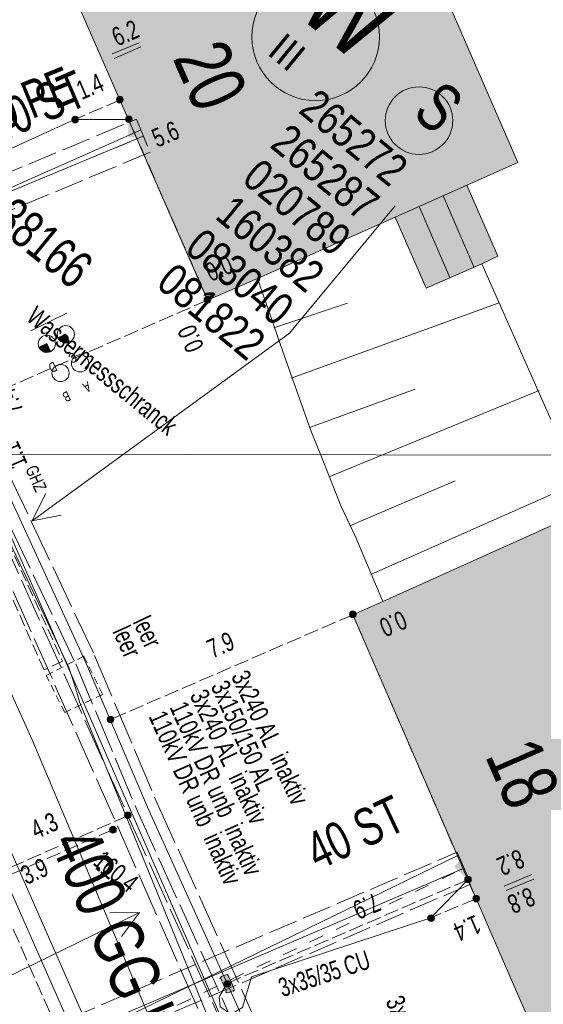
# Model space of a CAD drawing. Header units: metres. Extents: x -740 to 758, y -633 to 854.
# Tile 949 of 1056: x 337 to 352, y 223 to 251. Entities that reach past the tile are written whole.
import ezdxf

# ---------------------------------------------------------------- set-up
doc = ezdxf.new("R2010")
doc.units = ezdxf.units.M
doc.header["$MEASUREMENT"] = 0
for name, pattern in [('1248_208', [1.456, 1.248, -0.208]), ('208_125', [0.3328, 0.208, -0.1248]), ('333_125', [0.4576, 0.3328, -0.1248]), ('416_125', [0.5408, 0.416, -0.1248]), ('416_416', [0.832, 0.416, -0.416]), ('832_208', [1.04, 0.832, -0.208])]:
    doc.linetypes.add(name, pattern=pattern)
for name, color, linetype in [('Gas.LOVION', 7, 'Continuous'), ('Grundkarte.LOVION', 7, 'Continuous'), ('Grundkarte_Text.LOVION', 7, 'Continuous'), ('Strom.LOVION', 7, 'Continuous'), ('StromBemass.LOVION', 7, 'Continuous'), ('Telko.LOVION', 7, 'Continuous'), ('ViewBounds.LOVION', 7, 'Continuous'), ('Wasser.LOVION', 7, 'Continuous')]:
    doc.layers.add(name, color=color, linetype=linetype)
doc.styles.add('ERSTELLTER_STIL_1', font='arial.ttf')

msp = doc.modelspace()

# ---------------------------------------------------------------- hatches: boundary and pattern name
at = {"layer": 'Gas.LOVION', "linetype": 'Continuous', "lineweight": 13}
for points in [[(340.254, 248.238), (340.557, 247.559), (340.897, 247.71), (340.594, 248.39)], [(349.257, 227.646), (349.576, 226.953), (349.913, 227.134), (349.597, 227.798)]]:
    msp.add_hatch(color=7, dxfattribs=at).paths.add_polyline_path(points)
at = {"layer": 'Grundkarte.LOVION', "linetype": 'Continuous', "lineweight": 18}
for color, points in [(9, [(337.693, 253.574), (342.297, 243.059), (343.715, 243.671), (351.107, 246.965), (346.567, 257.427)]), (254, [(350.088, 244.087), (350.539, 244.308), (349.663, 246.321), (347.623, 245.412), (348.5, 243.4)]), (9, [(346.422, 234.123), (351.952, 221.393), (360.619, 225.255), (355.056, 238.011), (353.161, 237.146), (347.272, 234.501)])]:
    msp.add_hatch(color=color, dxfattribs=at).paths.add_polyline_path(points)
at = {"layer": 'Strom.LOVION', "linetype": 'Continuous', "lineweight": 13}
for points in [[(340.043, 248.735), (340.042, 247.686), (340.279, 247.679), (340.28, 248.729)], [(349.294, 226.97), (350.057, 226.262), (350.206, 226.409), (349.455, 227.134)], [(342.676, 223.767), (342.827, 223.427), (342.814, 223.411), (342.846, 223.384), (342.905, 223.39), (343.003, 223.444), (343.019, 223.431), (343.046, 223.463), (343.04, 223.521), (342.888, 223.861), (342.872, 223.874), (342.869, 223.904), (342.811, 223.898), (342.697, 223.857), (342.644, 223.793)]]:
    msp.add_hatch(color=7, dxfattribs=at).paths.add_polyline_path(points)
at = {"layer": 'StromBemass.LOVION', "linetype": 'Continuous', "lineweight": 13}
for points in [[(339.876, 248.696), (339.883, 248.706), (339.888, 248.716), (339.893, 248.727), (339.895, 248.738), (339.897, 248.75), (339.897, 248.762), (339.895, 248.773), (339.892, 248.785), (339.888, 248.796), (339.882, 248.806), (339.875, 248.816), (339.867, 248.824), (339.858, 248.832), (339.848, 248.838), (339.838, 248.843), (339.826, 248.846), (339.815, 248.849), (339.803, 248.849), (339.791, 248.848), (339.78, 248.846), (339.769, 248.843), (339.758, 248.838), (339.748, 248.831), (339.739, 248.824), (339.731, 248.815), (339.724, 248.806), (339.719, 248.795), (339.714, 248.784), (339.711, 248.773), (339.71, 248.761), (339.71, 248.749), (339.711, 248.738), (339.714, 248.726), (339.719, 248.715), (339.724, 248.705), (339.731, 248.696), (339.739, 248.687), (339.749, 248.68), (339.759, 248.673), (339.769, 248.668), (339.78, 248.665), (339.792, 248.663), (339.804, 248.662), (339.815, 248.663), (339.827, 248.665), (339.838, 248.669), (339.849, 248.674), (339.859, 248.68), (339.868, 248.688)], [(339.878, 248.691), (339.885, 248.701), (339.891, 248.711), (339.895, 248.722), (339.898, 248.734), (339.9, 248.745), (339.9, 248.757), (339.898, 248.769), (339.895, 248.78), (339.891, 248.791), (339.885, 248.802), (339.878, 248.811), (339.87, 248.82), (339.861, 248.828), (339.851, 248.834), (339.84, 248.839), (339.829, 248.842), (339.817, 248.845), (339.805, 248.845), (339.793, 248.845), (339.782, 248.842), (339.77, 248.839), (339.76, 248.834), (339.75, 248.827), (339.741, 248.82), (339.733, 248.811), (339.726, 248.801), (339.72, 248.791), (339.716, 248.78), (339.713, 248.768), (339.711, 248.757), (339.711, 248.745), (339.713, 248.733), (339.716, 248.722), (339.72, 248.711), (339.726, 248.7), (339.733, 248.691), (339.741, 248.682), (339.75, 248.674), (339.76, 248.668), (339.771, 248.663), (339.782, 248.66), (339.794, 248.657), (339.806, 248.657), (339.818, 248.657), (339.829, 248.66), (339.84, 248.663), (339.851, 248.668), (339.861, 248.675), (339.87, 248.682)], [(338.604, 248.125), (338.611, 248.135), (338.617, 248.145), (338.621, 248.156), (338.624, 248.168), (338.626, 248.18), (338.626, 248.192), (338.624, 248.203), (338.621, 248.215), (338.617, 248.226), (338.611, 248.236), (338.604, 248.246), (338.596, 248.255), (338.587, 248.262), (338.577, 248.269), (338.566, 248.274), (338.554, 248.277), (338.543, 248.279), (338.531, 248.28), (338.519, 248.279), (338.507, 248.277), (338.496, 248.273), (338.485, 248.268), (338.475, 248.262), (338.466, 248.254), (338.458, 248.246), (338.451, 248.236), (338.445, 248.225), (338.441, 248.214), (338.438, 248.203), (338.437, 248.191), (338.437, 248.179), (338.438, 248.167), (338.441, 248.156), (338.445, 248.145), (338.451, 248.134), (338.458, 248.125), (338.466, 248.116), (338.476, 248.109), (338.486, 248.102), (338.497, 248.097), (338.508, 248.093), (338.52, 248.091), (338.531, 248.091), (338.543, 248.091), (338.555, 248.094), (338.566, 248.097), (338.577, 248.102), (338.587, 248.109), (338.596, 248.116)], [(340.133, 248.138), (340.14, 248.147), (340.145, 248.157), (340.15, 248.168), (340.152, 248.179), (340.154, 248.191), (340.154, 248.202), (340.152, 248.214), (340.149, 248.225), (340.145, 248.236), (340.139, 248.246), (340.133, 248.255), (340.125, 248.264), (340.116, 248.271), (340.106, 248.277), (340.095, 248.282), (340.084, 248.286), (340.073, 248.288), (340.061, 248.288), (340.05, 248.288), (340.039, 248.285), (340.028, 248.282), (340.017, 248.277), (340.007, 248.271), (339.998, 248.263), (339.991, 248.255), (339.984, 248.245), (339.978, 248.235), (339.974, 248.224), (339.971, 248.213), (339.97, 248.202), (339.97, 248.19), (339.971, 248.179), (339.974, 248.167), (339.978, 248.157), (339.984, 248.146), (339.991, 248.137), (339.999, 248.129), (340.008, 248.121), (340.018, 248.115), (340.028, 248.11), (340.039, 248.107), (340.051, 248.105), (340.062, 248.104), (340.074, 248.105), (340.085, 248.107), (340.096, 248.111), (340.106, 248.115), (340.116, 248.122), (340.125, 248.129)], [(340.133, 248.138), (340.14, 248.147), (340.145, 248.157), (340.15, 248.168), (340.152, 248.179), (340.154, 248.191), (340.154, 248.202), (340.152, 248.214), (340.149, 248.225), (340.145, 248.236), (340.139, 248.246), (340.133, 248.255), (340.125, 248.264), (340.116, 248.271), (340.106, 248.277), (340.095, 248.282), (340.084, 248.286), (340.073, 248.288), (340.061, 248.288), (340.05, 248.288), (340.039, 248.285), (340.028, 248.282), (340.017, 248.277), (340.007, 248.271), (339.998, 248.263), (339.991, 248.255), (339.984, 248.245), (339.978, 248.235), (339.974, 248.224), (339.971, 248.213), (339.97, 248.202), (339.97, 248.19), (339.971, 248.179), (339.974, 248.167), (339.978, 248.157), (339.984, 248.146), (339.991, 248.137), (339.999, 248.129), (340.008, 248.121), (340.018, 248.115), (340.028, 248.11), (340.039, 248.107), (340.051, 248.105), (340.062, 248.104), (340.074, 248.105), (340.085, 248.107), (340.096, 248.111), (340.106, 248.115), (340.116, 248.122), (340.125, 248.129)], [(342.363, 243.008), (342.37, 243.018), (342.376, 243.028), (342.38, 243.039), (342.383, 243.051), (342.385, 243.062), (342.384, 243.074), (342.383, 243.086), (342.38, 243.098), (342.376, 243.109), (342.37, 243.119), (342.363, 243.129), (342.355, 243.137), (342.345, 243.145), (342.335, 243.151), (342.324, 243.156), (342.313, 243.16), (342.301, 243.162), (342.29, 243.163), (342.278, 243.162), (342.266, 243.16), (342.255, 243.156), (342.244, 243.151), (342.234, 243.145), (342.225, 243.137), (342.217, 243.128), (342.21, 243.119), (342.204, 243.108), (342.2, 243.097), (342.197, 243.086), (342.195, 243.074), (342.195, 243.062), (342.197, 243.05), (342.2, 243.038), (342.204, 243.027), (342.21, 243.017), (342.217, 243.007), (342.225, 242.999), (342.234, 242.991), (342.244, 242.985), (342.255, 242.98), (342.267, 242.976), (342.278, 242.974), (342.29, 242.973), (342.302, 242.974), (342.314, 242.976), (342.325, 242.98), (342.336, 242.985), (342.346, 242.992), (342.355, 242.999)], [(342.367, 243.009), (342.374, 243.019), (342.38, 243.029), (342.384, 243.041), (342.387, 243.052), (342.389, 243.064), (342.388, 243.076), (342.387, 243.088), (342.384, 243.1), (342.379, 243.111), (342.374, 243.121), (342.367, 243.131), (342.358, 243.14), (342.349, 243.147), (342.339, 243.154), (342.328, 243.159), (342.317, 243.162), (342.305, 243.165), (342.293, 243.165), (342.281, 243.165), (342.269, 243.162), (342.258, 243.159), (342.247, 243.153), (342.237, 243.147), (342.227, 243.139), (342.219, 243.13), (342.212, 243.121), (342.207, 243.11), (342.202, 243.099), (342.199, 243.087), (342.198, 243.075), (342.198, 243.063), (342.199, 243.052), (342.202, 243.04), (342.207, 243.029), (342.213, 243.018), (342.22, 243.009), (342.228, 243), (342.237, 242.992), (342.247, 242.986), (342.258, 242.981), (342.27, 242.977), (342.281, 242.975), (342.293, 242.974), (342.305, 242.975), (342.317, 242.977), (342.329, 242.981), (342.339, 242.986), (342.35, 242.993), (342.359, 243)], [(342.342, 243.026), (342.347, 243.033), (342.351, 243.04), (342.354, 243.047), (342.356, 243.055), (342.357, 243.063), (342.357, 243.071), (342.356, 243.079), (342.354, 243.087), (342.351, 243.094), (342.347, 243.101), (342.342, 243.107), (342.337, 243.113), (342.33, 243.118), (342.324, 243.122), (342.316, 243.126), (342.309, 243.128), (342.301, 243.13), (342.293, 243.13), (342.285, 243.13), (342.277, 243.128), (342.27, 243.126), (342.262, 243.122), (342.256, 243.118), (342.25, 243.113), (342.244, 243.107), (342.239, 243.101), (342.236, 243.094), (342.233, 243.086), (342.231, 243.078), (342.23, 243.07), (342.23, 243.063), (342.231, 243.055), (342.233, 243.047), (342.236, 243.039), (342.24, 243.032), (342.244, 243.026), (342.25, 243.02), (342.256, 243.015), (342.263, 243.011), (342.27, 243.008), (342.278, 243.005), (342.285, 243.004), (342.293, 243.003), (342.301, 243.004), (342.309, 243.005), (342.317, 243.008), (342.324, 243.011), (342.331, 243.015), (342.337, 243.021)], [(342.343, 243.025), (342.348, 243.031), (342.351, 243.038), (342.354, 243.045), (342.356, 243.053), (342.357, 243.061), (342.357, 243.069), (342.356, 243.077), (342.354, 243.084), (342.351, 243.092), (342.347, 243.099), (342.343, 243.105), (342.337, 243.111), (342.331, 243.116), (342.324, 243.12), (342.317, 243.124), (342.31, 243.126), (342.302, 243.127), (342.294, 243.128), (342.286, 243.127), (342.278, 243.126), (342.271, 243.123), (342.264, 243.12), (342.257, 243.116), (342.251, 243.111), (342.245, 243.105), (342.241, 243.098), (342.237, 243.091), (342.234, 243.084), (342.232, 243.076), (342.231, 243.068), (342.231, 243.061), (342.232, 243.053), (342.234, 243.045), (342.237, 243.038), (342.241, 243.031), (342.246, 243.024), (342.251, 243.019), (342.257, 243.013), (342.264, 243.009), (342.271, 243.006), (342.279, 243.003), (342.286, 243.002), (342.294, 243.002), (342.302, 243.002), (342.31, 243.004), (342.318, 243.006), (342.325, 243.009), (342.331, 243.014), (342.338, 243.019)], [(346.493, 234.076), (346.5, 234.086), (346.506, 234.097), (346.51, 234.108), (346.513, 234.119), (346.514, 234.131), (346.514, 234.143), (346.513, 234.155), (346.51, 234.167), (346.505, 234.178), (346.499, 234.188), (346.492, 234.198), (346.484, 234.206), (346.475, 234.214), (346.465, 234.22), (346.454, 234.225), (346.443, 234.229), (346.431, 234.231), (346.419, 234.232), (346.407, 234.231), (346.395, 234.229), (346.384, 234.225), (346.373, 234.22), (346.363, 234.214), (346.354, 234.206), (346.346, 234.197), (346.339, 234.188), (346.333, 234.177), (346.329, 234.166), (346.326, 234.154), (346.324, 234.142), (346.324, 234.131), (346.326, 234.119), (346.329, 234.107), (346.333, 234.096), (346.339, 234.086), (346.346, 234.076), (346.354, 234.067), (346.364, 234.06), (346.374, 234.053), (346.385, 234.048), (346.396, 234.045), (346.408, 234.042), (346.42, 234.042), (346.432, 234.042), (346.443, 234.045), (346.455, 234.048), (346.465, 234.054), (346.475, 234.06), (346.485, 234.068)], [(346.495, 234.072), (346.502, 234.082), (346.508, 234.092), (346.512, 234.104), (346.515, 234.115), (346.517, 234.127), (346.517, 234.139), (346.515, 234.151), (346.512, 234.163), (346.508, 234.174), (346.502, 234.185), (346.495, 234.194), (346.486, 234.203), (346.477, 234.211), (346.467, 234.217), (346.456, 234.222), (346.444, 234.226), (346.433, 234.228), (346.421, 234.229), (346.409, 234.228), (346.397, 234.226), (346.385, 234.222), (346.374, 234.217), (346.364, 234.21), (346.355, 234.203), (346.347, 234.194), (346.34, 234.184), (346.334, 234.174), (346.33, 234.162), (346.327, 234.151), (346.325, 234.139), (346.325, 234.127), (346.327, 234.115), (346.33, 234.103), (346.334, 234.092), (346.34, 234.081), (346.347, 234.072), (346.355, 234.063), (346.365, 234.055), (346.375, 234.049), (346.386, 234.044), (346.397, 234.04), (346.409, 234.038), (346.421, 234.037), (346.433, 234.038), (346.445, 234.04), (346.456, 234.044), (346.467, 234.049), (346.478, 234.056), (346.487, 234.063)], [(339.609, 231.086), (339.616, 231.095), (339.621, 231.106), (339.626, 231.117), (339.629, 231.128), (339.63, 231.14), (339.63, 231.152), (339.628, 231.164), (339.625, 231.175), (339.621, 231.186), (339.615, 231.197), (339.608, 231.206), (339.6, 231.215), (339.591, 231.222), (339.581, 231.229), (339.57, 231.234), (339.559, 231.237), (339.547, 231.239), (339.536, 231.24), (339.524, 231.239), (339.512, 231.237), (339.501, 231.233), (339.49, 231.228), (339.48, 231.222), (339.471, 231.214), (339.463, 231.206), (339.456, 231.196), (339.45, 231.186), (339.446, 231.175), (339.443, 231.163), (339.442, 231.151), (339.442, 231.139), (339.443, 231.128), (339.446, 231.116), (339.451, 231.105), (339.456, 231.095), (339.463, 231.085), (339.471, 231.077), (339.481, 231.069), (339.491, 231.063), (339.501, 231.058), (339.513, 231.054), (339.524, 231.052), (339.536, 231.051), (339.548, 231.052), (339.56, 231.054), (339.571, 231.058), (339.582, 231.063), (339.592, 231.07), (339.601, 231.077)], [(340.102, 228.369), (340.109, 228.379), (340.115, 228.389), (340.119, 228.4), (340.122, 228.411), (340.123, 228.423), (340.123, 228.435), (340.122, 228.446), (340.119, 228.458), (340.114, 228.468), (340.109, 228.479), (340.102, 228.488), (340.094, 228.497), (340.085, 228.504), (340.075, 228.51), (340.064, 228.515), (340.053, 228.519), (340.042, 228.521), (340.03, 228.522), (340.019, 228.521), (340.007, 228.519), (339.996, 228.515), (339.985, 228.51), (339.976, 228.504), (339.967, 228.496), (339.959, 228.488), (339.952, 228.478), (339.946, 228.468), (339.942, 228.457), (339.939, 228.446), (339.938, 228.434), (339.938, 228.422), (339.939, 228.411), (339.942, 228.4), (339.946, 228.389), (339.952, 228.378), (339.959, 228.369), (339.967, 228.361), (339.976, 228.353), (339.986, 228.347), (339.997, 228.342), (340.008, 228.338), (340.019, 228.336), (340.031, 228.336), (340.042, 228.336), (340.054, 228.339), (340.065, 228.342), (340.076, 228.347), (340.085, 228.353), (340.094, 228.361)], [(339.681, 227.956), (339.688, 227.965), (339.694, 227.976), (339.698, 227.987), (339.701, 227.998), (339.702, 228.01), (339.702, 228.022), (339.701, 228.034), (339.698, 228.045), (339.693, 228.056), (339.688, 228.067), (339.681, 228.076), (339.672, 228.085), (339.663, 228.093), (339.653, 228.099), (339.642, 228.104), (339.631, 228.108), (339.619, 228.11), (339.608, 228.11), (339.596, 228.11), (339.584, 228.107), (339.573, 228.104), (339.562, 228.099), (339.552, 228.092), (339.543, 228.085), (339.535, 228.076), (339.528, 228.066), (339.522, 228.056), (339.518, 228.045), (339.515, 228.033), (339.513, 228.021), (339.513, 228.009), (339.515, 227.998), (339.518, 227.986), (339.522, 227.975), (339.528, 227.965), (339.535, 227.955), (339.543, 227.946), (339.552, 227.939), (339.562, 227.933), (339.573, 227.928), (339.585, 227.924), (339.596, 227.922), (339.608, 227.921), (339.62, 227.922), (339.632, 227.924), (339.643, 227.928), (339.654, 227.933), (339.664, 227.939), (339.673, 227.947)], [(349.765, 226.539), (349.772, 226.549), (349.777, 226.559), (349.782, 226.57), (349.785, 226.582), (349.786, 226.593), (349.786, 226.605), (349.785, 226.617), (349.782, 226.628), (349.777, 226.639), (349.771, 226.649), (349.765, 226.659), (349.756, 226.667), (349.747, 226.675), (349.737, 226.681), (349.727, 226.686), (349.715, 226.69), (349.704, 226.692), (349.692, 226.693), (349.68, 226.692), (349.669, 226.69), (349.658, 226.686), (349.647, 226.681), (349.637, 226.675), (349.628, 226.667), (349.62, 226.658), (349.613, 226.649), (349.607, 226.639), (349.603, 226.628), (349.6, 226.616), (349.599, 226.604), (349.599, 226.593), (349.6, 226.581), (349.603, 226.57), (349.608, 226.559), (349.613, 226.548), (349.62, 226.539), (349.628, 226.53), (349.637, 226.523), (349.647, 226.516), (349.658, 226.511), (349.669, 226.508), (349.681, 226.506), (349.693, 226.505), (349.704, 226.506), (349.716, 226.508), (349.727, 226.512), (349.738, 226.517), (349.748, 226.523), (349.757, 226.531)], [(349.997, 226.002), (350.004, 226.012), (350.009, 226.022), (350.013, 226.033), (350.016, 226.044), (350.018, 226.056), (350.018, 226.067), (350.016, 226.079), (350.013, 226.09), (350.009, 226.101), (350.003, 226.111), (349.996, 226.121), (349.988, 226.129), (349.979, 226.136), (349.969, 226.143), (349.959, 226.148), (349.948, 226.151), (349.936, 226.153), (349.925, 226.154), (349.913, 226.153), (349.902, 226.151), (349.891, 226.147), (349.88, 226.142), (349.87, 226.136), (349.861, 226.129), (349.853, 226.12), (349.847, 226.111), (349.841, 226.1), (349.837, 226.09), (349.834, 226.078), (349.832, 226.067), (349.832, 226.055), (349.834, 226.044), (349.837, 226.032), (349.841, 226.021), (349.847, 226.011), (349.854, 226.002), (349.862, 225.993), (349.871, 225.986), (349.881, 225.98), (349.891, 225.975), (349.902, 225.971), (349.914, 225.969), (349.925, 225.968), (349.937, 225.969), (349.948, 225.971), (349.959, 225.975), (349.97, 225.98), (349.98, 225.986), (349.989, 225.994)], [(349.997, 225.999), (350.004, 226.009), (350.01, 226.019), (350.014, 226.03), (350.017, 226.041), (350.018, 226.053), (350.018, 226.064), (350.017, 226.076), (350.014, 226.087), (350.01, 226.098), (350.004, 226.108), (349.997, 226.118), (349.989, 226.126), (349.98, 226.134), (349.97, 226.14), (349.959, 226.145), (349.948, 226.148), (349.937, 226.151), (349.925, 226.151), (349.913, 226.151), (349.902, 226.148), (349.891, 226.145), (349.88, 226.14), (349.87, 226.133), (349.861, 226.126), (349.853, 226.117), (349.847, 226.108), (349.841, 226.098), (349.837, 226.087), (349.834, 226.075), (349.832, 226.064), (349.833, 226.052), (349.834, 226.04), (349.837, 226.029), (349.841, 226.018), (349.847, 226.008), (349.854, 225.999), (349.862, 225.99), (349.871, 225.983), (349.881, 225.976), (349.891, 225.972), (349.903, 225.968), (349.914, 225.966), (349.926, 225.965), (349.937, 225.966), (349.949, 225.968), (349.96, 225.972), (349.971, 225.977), (349.98, 225.983), (349.989, 225.991)], [(348.717, 225.446), (348.724, 225.456), (348.729, 225.466), (348.734, 225.477), (348.737, 225.489), (348.738, 225.501), (348.738, 225.513), (348.737, 225.524), (348.734, 225.536), (348.729, 225.547), (348.723, 225.558), (348.716, 225.567), (348.708, 225.576), (348.699, 225.584), (348.689, 225.59), (348.678, 225.595), (348.667, 225.599), (348.655, 225.601), (348.643, 225.602), (348.631, 225.601), (348.619, 225.598), (348.608, 225.595), (348.597, 225.59), (348.587, 225.583), (348.578, 225.576), (348.57, 225.567), (348.563, 225.557), (348.557, 225.547), (348.553, 225.535), (348.55, 225.524), (348.548, 225.512), (348.548, 225.5), (348.55, 225.488), (348.553, 225.477), (348.557, 225.466), (348.563, 225.455), (348.57, 225.445), (348.578, 225.437), (348.587, 225.429), (348.598, 225.423), (348.608, 225.418), (348.62, 225.414), (348.632, 225.412), (348.644, 225.411), (348.655, 225.412), (348.667, 225.414), (348.679, 225.418), (348.689, 225.423), (348.699, 225.43), (348.709, 225.437)], [(342.929, 223.581), (342.936, 223.59), (342.942, 223.601), (342.946, 223.612), (342.949, 223.623), (342.951, 223.635), (342.951, 223.646), (342.949, 223.658), (342.946, 223.669), (342.942, 223.68), (342.936, 223.691), (342.929, 223.7), (342.921, 223.709), (342.912, 223.716), (342.902, 223.722), (342.891, 223.727), (342.88, 223.731), (342.868, 223.733), (342.857, 223.734), (342.845, 223.733), (342.833, 223.731), (342.822, 223.727), (342.812, 223.722), (342.802, 223.716), (342.793, 223.708), (342.785, 223.7), (342.778, 223.69), (342.772, 223.68), (342.768, 223.669), (342.765, 223.657), (342.763, 223.646), (342.764, 223.634), (342.765, 223.622), (342.768, 223.611), (342.772, 223.6), (342.778, 223.59), (342.785, 223.58), (342.793, 223.572), (342.802, 223.564), (342.812, 223.558), (342.823, 223.553), (342.834, 223.549), (342.846, 223.547), (342.857, 223.546), (342.869, 223.547), (342.881, 223.549), (342.892, 223.553), (342.902, 223.558), (342.912, 223.565), (342.921, 223.572)]]:
    msp.add_hatch(color=7, dxfattribs=at).paths.add_polyline_path(points)
at = {"layer": 'Telko.LOVION', "linetype": 'Continuous', "lineweight": 13}
for points in [[(338.056, 241.994), (338.043, 241.978), (338.108, 241.925), (338.11, 241.896), (338.14, 241.899), (338.204, 241.846), (338.38, 241.863), (338.269, 242.089)], [(337.507, 241.719), (337.51, 241.69), (337.622, 241.597), (337.652, 241.6), (337.684, 241.574), (337.801, 241.585), (337.827, 241.617), (337.733, 241.83)]]:
    msp.add_hatch(color=7, dxfattribs=at).paths.add_polyline_path(points)
at = {"layer": 'Wasser.LOVION', "linetype": 'Continuous', "lineweight": 13}
for points in [[(340.329, 248.069), (340.619, 247.373), (340.959, 247.524), (340.669, 248.22)], [(349.427, 227.264), (349.73, 226.584), (350.07, 226.736), (349.767, 227.415)]]:
    msp.add_hatch(color=7, dxfattribs=at).paths.add_polyline_path(points)

# ---------------------------------------------------------------- linework, layer by layer
at = {"layer": 'Gas.LOVION', "color": 5, "linetype": 'Continuous', "lineweight": 18}
for points in [[(283.575, 346.542), (286.276, 340.525), (290.474, 330.99), (292.933, 325.496), (297.81, 314.757), (302.705, 304.595), (307.762, 293.681), (311.461, 285.176), (311.99, 284.149), (313.921, 279.816), (313.976, 279.555), (314.055, 279.193), (315.464, 276.124), (319.238, 267.449), (319.5, 266.884), (324.597, 255.56), (324.86, 254.994), (329.697, 243.157), (330.881, 240.569), (335.089, 231.079), (335.966, 229.066), (338.985, 222.223)], [(329.697, 243.157), (329.798, 243.182), (330.066, 243.311), (340.405, 247.899)], [(338.985, 222.223), (339.083, 222.277), (339.367, 222.394), (349.425, 227.293)]]:
    msp.add_lwpolyline(points, dxfattribs=at)
at = {"layer": 'Grundkarte.LOVION', "color": 8, "linetype": 'Continuous', "lineweight": 18}
for points in [[(238.923, 394.682), (243.236, 394.099), (245.001, 399.325), (257.444, 404.768), (264.807, 388.109), (266.471, 387.711), (268.823, 387.231), (270.783, 382.605), (272.839, 377.9), (278.835, 364.033), (280.763, 364.872), (285.905, 352.784), (287.74, 348.53), (289.531, 344.42), (296.267, 329.029), (296.494, 328.519), (305.315, 308.131), (314.619, 286.431), (321.529, 270.466), (329.67, 252.199), (336.642, 236.506), (351.035, 203.57)], [(241.644, 397.992), (243.236, 394.099), (238.923, 394.682), (243.236, 394.099), (245.001, 399.325), (257.444, 404.768), (264.807, 388.109), (266.471, 387.711), (268.823, 387.231), (270.783, 382.605), (272.839, 377.9), (278.835, 364.033), (280.763, 364.872), (285.905, 352.784), (287.74, 348.53), (289.531, 344.42), (296.267, 329.029), (296.494, 328.519), (305.315, 308.131), (314.619, 286.431), (321.529, 270.466), (329.67, 252.199), (336.642, 236.506), (351.035, 203.57)], [(351.035, 203.57), (336.642, 236.506), (329.67, 252.199), (321.529, 270.466), (314.619, 286.431)], [(349.118, 202.614), (337.311, 230.572), (334.445, 236.912), (332.98, 240.109), (331.547, 243.279), (330.14, 246.481), (328.707, 249.651), (327.242, 252.848), (324.376, 259.188), (322.91, 262.385), (320.044, 268.725), (318.623, 271.778), (315.832, 277.948)], [(347.623, 245.412), (348.5, 243.4)]]:
    msp.add_lwpolyline(points, dxfattribs=at)
at = {"layer": 'Grundkarte.LOVION', "color": 253, "linetype": 'Continuous', "lineweight": 18}
msp.add_lwpolyline([(351.035, 203.57), (336.642, 236.506), (329.67, 252.199), (321.529, 270.466), (314.619, 286.431)], dxfattribs=at)
at = {"layer": 'Grundkarte.LOVION', "color": 8, "linetype": 'Continuous', "lineweight": 18}
for points in [[(337.693, 253.574), (346.567, 257.427), (351.107, 246.965), (343.715, 243.671), (342.297, 243.059)], [(346.422, 234.123), (347.272, 234.501), (353.161, 237.146), (355.056, 238.011), (360.619, 225.255), (351.952, 221.393)]]:
    msp.add_lwpolyline(points, close=True, dxfattribs=at)
at = {"layer": 'Grundkarte.LOVION', "color": 251, "linetype": 'Continuous', "lineweight": 13}
msp.add_lwpolyline([(350.088, 244.087), (348.5, 243.4), (347.623, 245.412), (349.663, 246.321), (350.539, 244.308)], close=True, dxfattribs=at)
for points in [[(348.983, 246.018), (349.86, 244.005)], [(348.303, 245.715), (349.18, 243.702)]]:
    msp.add_lwpolyline(points, dxfattribs=at)
at = {"layer": 'Grundkarte.LOVION', "color": 7, "linetype": 'Continuous', "lineweight": 13}
msp.add_lwpolyline([(353.161, 237.146), (350.088, 244.087), (348.5, 243.4), (347.623, 245.412), (343.715, 243.671), (344.497, 241.412), (345.23, 239.356), (345.545, 238.559), (346.092, 237.194), (346.503, 236.318), (347.272, 234.501)], close=True, dxfattribs=at)
for points in [[(344.177, 242.268), (346.266, 242.974)], [(344.672, 240.838), (350.58, 242.982)], [(345.193, 239.441), (348.189, 240.532)], [(345.772, 238.049), (351.71, 240.492)], [(346.351, 236.658), (349.331, 237.924)], [(346.931, 235.266), (352.852, 237.884)]]:
    msp.add_lwpolyline(points, dxfattribs=at)
at = {"layer": 'Strom.LOVION', "color": 1, "linetype": '1248_208', "lineweight": 18}
for points in [[(250.842, 304.061), (259.184, 302.025), (271.415, 300.265), (272.916, 300.781), (274.44, 302.275), (281.404, 301.183), (282.929, 301.302), (304.222, 300.414), (308.167, 300.267), (311.354, 293.367), (316.375, 282.671), (321.461, 271.923), (326.489, 261.006), (331.312, 250.364), (336.031, 239.432), (339.087, 232.962), (340.855, 228.79), (345.719, 218.035), (350.413, 207.203), (351.632, 204.263)], [(250.66, 303.807), (259.125, 301.724), (269.916, 300.178), (271.531, 299.981), (273.049, 300.484), (274.543, 301.975), (281.403, 300.887), (282.944, 300.993), (304.238, 300.105), (307.634, 299.979), (310.831, 293.124), (315.836, 282.441), (320.924, 271.663), (325.936, 260.759), (330.76, 250.118), (335.463, 239.199), (338.548, 232.732), (340.302, 228.544), (345.167, 217.789), (349.861, 206.957), (351.209, 203.749)]]:
    msp.add_lwpolyline(points, dxfattribs=at)
at = {"layer": 'Strom.LOVION', "color": 194, "linetype": '1248_208', "lineweight": 18}
for points in [[(262.908, 303.542), (271.304, 302.161), (281.403, 300.591), (282.944, 300.698), (304.221, 299.822), (307.442, 299.679), (310.563, 292.994), (315.568, 282.312), (320.683, 271.566), (325.681, 260.646), (330.492, 249.988), (335.208, 239.085), (340.034, 228.415), (344.899, 217.659), (349.577, 206.841), (350.985, 203.476)], [(262.332, 303.234), (271.244, 301.859), (281.302, 300.109), (282.864, 300.306), (304.921, 299.462), (307.22, 299.377), (310.512, 292.31), (315.492, 281.728), (320.632, 270.881), (325.489, 260.346), (330.277, 249.465), (335.002, 238.77), (339.757, 228.077), (344.564, 217.153), (349.208, 206.686), (350.694, 203.122)]]:
    msp.add_lwpolyline(points, dxfattribs=at)
at = {"layer": 'Strom.LOVION', "color": 7, "linetype": '333_125', "lineweight": 13}
msp.add_lwpolyline([(315.653, 282.35), (320.768, 271.604), (325.766, 260.684), (330.577, 250.026), (335.293, 239.123), (338.172, 232.799), (337.649, 232.556), (334.917, 238.732), (330.192, 249.427), (325.391, 260.292), (320.547, 270.843), (315.394, 281.674)], dxfattribs=at)
at = {"layer": 'Strom.LOVION', "color": 5, "linetype": 'Continuous', "lineweight": 18}
for points in [[(334.884, 243.605), (334.6, 243.489), (333.563, 245.929), (338.515, 248.187), (340.052, 248.189)], [(342.85, 223.651), (342.621, 223.273), (342.649, 222.981), (342.965, 222.775), (343.286, 222.969), (343.541, 223.836), (348.638, 225.517), (349.685, 226.595)]]:
    msp.add_lwpolyline(points, dxfattribs=at)
at = {"layer": 'Strom.LOVION', "color": 150, "linetype": 'Continuous', "lineweight": 18}
msp.add_lwpolyline([(335.347, 242.498), (334.524, 242.151), (335.013, 241.076), (338.86, 232.718), (340.587, 228.661), (342.85, 223.651), (345.435, 217.918), (347.226, 213.808), (350.129, 207.087), (351.407, 203.99)], dxfattribs=at)
at = {"layer": 'Strom.LOVION', "color": 7, "linetype": 'Continuous', "lineweight": 13}
msp.add_lwpolyline([(342.676, 223.767), (342.644, 223.793), (342.697, 223.857), (342.811, 223.898), (342.869, 223.904), (342.872, 223.874), (342.888, 223.861), (343.04, 223.521), (343.046, 223.463), (343.019, 223.431), (343.003, 223.444), (342.905, 223.39), (342.846, 223.384), (342.814, 223.411), (342.827, 223.427)], close=True, dxfattribs=at)
at = {"layer": 'Strom.LOVION', "color": 1, "linetype": 'Continuous', "lineweight": 18}
msp.add_circle((348.301, 248.157), 0.959, dxfattribs=at)
at = {"layer": 'StromBemass.LOVION', "color": 7, "linetype": '416_125', "lineweight": 13}
for points in [[(347.873, 200.083), (345.652, 205.112), (341.006, 215.608), (340.873, 215.906), (336.186, 226.516), (336.11, 226.686), (331.46, 237.211), (331.368, 237.395), (326.735, 247.907), (326.567, 248.26), (321.934, 258.772), (317, 269.935), (312.375, 280.359), (312.167, 280.826), (306.722, 293.136), (304.085, 299.1), (303.839, 299.652), (303.3, 300.929)], [(342.297, 243.059), (340.052, 248.189), (339.806, 248.741), (338.515, 248.187)], [(342.297, 243.059), (336.046, 240.335), (335.452, 240.07), (334.148, 239.499)], [(342.85, 223.651), (349.685, 226.595), (346.422, 234.123), (339.531, 231.144)], [(340.034, 228.415), (336.11, 226.686)], [(339.6, 228.017), (336.186, 226.516)], [(349.685, 226.595), (349.915, 226.056), (348.638, 225.517)]]:
    msp.add_lwpolyline(points, dxfattribs=at)
at = {"layer": 'StromBemass.LOVION', "color": 7, "linetype": 'Continuous', "lineweight": 13}
for points in [[(339.589, 250.05), (340.356, 250.362)], [(339.646, 249.923), (340.397, 250.248)], [(351.503, 226.743), (350.722, 226.415)], [(351.56, 226.615), (350.779, 226.288)]]:
    msp.add_lwpolyline(points, dxfattribs=at)
for centre, radius in [((339.803, 248.756), 0.0937), ((339.805, 248.751), 0.0944), ((338.531, 248.185), 0.0948), ((340.062, 248.196), 0.0922), ((340.062, 248.196), 0.0922), ((342.29, 243.068), 0.0949), ((342.293, 243.07), 0.0956), ((342.293, 243.067), 0.0635), ((342.294, 243.065), 0.0632), ((346.419, 234.137), 0.0952), ((346.421, 234.133), 0.0959), ((339.536, 231.146), 0.0943), ((340.03, 228.429), 0.093), ((339.608, 228.016), 0.0947), ((349.692, 226.599), 0.0939), ((349.925, 226.061), 0.0928), ((349.925, 226.058), 0.0931), ((348.643, 225.506), 0.0952), ((342.857, 223.64), 0.0937)]:
    msp.add_circle(centre, radius, dxfattribs=at)
at = {"layer": 'Telko.LOVION', "color": 49, "linetype": 'Continuous', "lineweight": 18}
for points in [[(347.621, 245.737), (344.62, 242.119), (337.309, 236.793)], [(340.362, 225.668), (334.833, 222.97), (332.103, 219.91), (329.448, 216.68)]]:
    msp.add_lwpolyline(points, dxfattribs=at)
at = {"layer": 'Telko.LOVION', "color": 1, "linetype": 'Continuous', "lineweight": 18}
msp.add_lwpolyline([(313.384, 233.759), (332.802, 243.136), (333.524, 242.704), (334.01, 241.82), (338.352, 232.624), (338.518, 232.138), (338.654, 231.649), (350.417, 202.785)], dxfattribs=at)
at = {"layer": 'Telko.LOVION', "color": 7, "linetype": 'Continuous', "lineweight": 13}
for points in [[(338.299, 242.683), (337.27, 242.183)], [(338.136, 236.948), (337.309, 236.793), (337.692, 237.555)], [(339.52, 225.66), (340.362, 225.668), (339.853, 224.983)]]:
    msp.add_lwpolyline(points, dxfattribs=at)
for points in [[(338.056, 241.994), (338.269, 242.089), (338.38, 241.863), (338.204, 241.846), (338.14, 241.899), (338.11, 241.896), (338.108, 241.925), (338.043, 241.978)], [(337.507, 241.719), (337.733, 241.83), (337.827, 241.617), (337.801, 241.585), (337.684, 241.574), (337.652, 241.6), (337.622, 241.597), (337.51, 241.69)]]:
    msp.add_lwpolyline(points, close=True, dxfattribs=at)
at = {"layer": 'Telko.LOVION', "color": 9, "linetype": '208_125', "lineweight": 18}
msp.add_lwpolyline([(339.313, 231.861), (338.241, 231.343), (337.709, 232.399), (338.778, 232.947)], close=True, dxfattribs=at)
at = {"layer": 'Telko.LOVION', "color": 7, "linetype": 'Continuous', "lineweight": 13}
for centre, radius in [((338.268, 242.089), 0.245), ((337.731, 241.818), 0.244), ((338.673, 241.263), 0.245), ((338.118, 240.987), 0.245)]:
    msp.add_circle(centre, radius, dxfattribs=at)
at = {"layer": 'ViewBounds.LOVION', "color": 1, "linetype": 'Continuous', "lineweight": 18}
msp.add_lwpolyline([(528.379, 238.399), (527.852, -123.837), (-505.561, -122.336), (-505.035, 239.901)], close=True, dxfattribs=at)
at = {"layer": 'Wasser.LOVION', "color": 94, "linetype": 'Continuous', "lineweight": 18}
msp.add_lwpolyline([(316.336, 272.338), (318.76, 266.9), (321.215, 261.436), (323.449, 256.423), (325.811, 251.009), (328.051, 245.937), (331.419, 238.537), (333.869, 232.674), (335.633, 228.694), (335.901, 228.07), (338.349, 222.531)], dxfattribs=at)
at = {"layer": 'Wasser.LOVION', "color": 7, "linetype": '832_208', "lineweight": 13}
for points in [[(340.273, 248.196), (340.66, 247.258), (329.926, 242.781), (329.538, 243.718)], [(349.387, 227.378), (349.771, 226.47), (338.724, 221.71), (338.156, 221.477), (337.772, 222.386), (338.324, 222.632)]]:
    msp.add_lwpolyline(points, close=True, dxfattribs=at)
at = {"layer": 'Wasser.LOVION', "color": 150, "linetype": 'Continuous', "lineweight": 18}
for points in [[(328.313, 242.652), (328.398, 242.69), (329.293, 243.059), (329.717, 243.248), (340.468, 247.713)], [(337.51, 221.739), (337.611, 221.764), (337.964, 221.931), (338.516, 222.178), (349.579, 226.924)]]:
    msp.add_lwpolyline(points, dxfattribs=at)
at = {"layer": 'Wasser.LOVION', "color": 252, "linetype": '416_416', "lineweight": 18}
for points in [[(329.717, 243.248), (340.468, 247.713)], [(338.04, 222.515), (338.44, 221.594), (349.579, 226.924)]]:
    msp.add_lwpolyline(points, dxfattribs=at)
at = {"layer": 'Wasser.LOVION', "color": 94, "linetype": 'Continuous', "lineweight": 18}
msp.add_circle((345.365, 250.535), 1.811, dxfattribs=at)

# ---------------------------------------------------------------- texts
at = {"layer": 'Gas.LOVION', "color": 5, "linetype": 'Continuous', "lineweight": 18, "attachment_point": 7, "style": 'ERSTELLTER_STIL_1'}
for s, insert, char_height, rotation in [('{\\A1;\\W0.71557x;40 ST}', (336.34, 247.496), 1.0671, 23.2426), ('{\\A1;\\W0.71559x;40 ST}', (345.433, 226.834), 1.06709, 25.2413)]:
    msp.add_mtext(s, dxfattribs=dict(at, insert=insert, char_height=char_height, rotation=rotation))
at = {"layer": 'Grundkarte_Text.LOVION', "color": 7, "linetype": 'Continuous', "lineweight": 13, "insert": (343.956, 250.055), "char_height": 0.83073, "attachment_point": 7, "rotation": 320.5841, "style": 'ERSTELLTER_STIL_1'}
msp.add_mtext('{\\A1;\\W0.89451x;III}', dxfattribs=at)
at = {"layer": 'Grundkarte_Text.LOVION', "color": 8, "linetype": 'Continuous', "lineweight": 18, "attachment_point": 7, "style": 'ERSTELLTER_STIL_1'}
for s, insert, char_height, rotation in [('{\\A1;\\W0.71560x;20}', (341.268, 249.924), 1.60081, 293.6875), ('{\\A1;\\W0.71560x;18}', (350.142, 230.109), 1.6008, 293.5077)]:
    msp.add_mtext(s, dxfattribs=dict(at, insert=insert, char_height=char_height, rotation=rotation))
at = {"layer": 'Strom.LOVION', "color": 1, "linetype": 'Continuous', "lineweight": 18, "attachment_point": 7, "style": 'ERSTELLTER_STIL_1'}
for s, insert, char_height, rotation in [('{\\A1;\\W0.71560x;S}', (348.064, 248.284), 1.37445, 320.5827), ('{\\A1;\\W0.71831x;Wassermessschranck}', (337.106, 242.503), 0.53355, 320.5841), ('{\\A1;\\W0.70978x;leer}', (340.152, 233.915), 0.53354, 295.2458), ('{\\A1;\\W0.70979x;leer}', (339.578, 233.646), 0.53352, 294.2462), ('{\\A1;\\W0.72437x;3x240 AL  inaktiv}', (342.946, 232.373), 0.53354, 295.2458), ('{\\A1;\\W0.72437x;3x240 AL  inaktiv}', (341.773, 231.83), 0.53354, 295.2458), ('{\\A1;\\W0.71560x;160.4}', (339.006, 227.043), 0.53355, 320.5841), ('{\\A1;\\W0.71555x;------}', (338.98, 226.783), 0.53355, 320.5841), ('{\\A1;\\W0.72432x;3x240 AL  inaktiv}', (347.334, 223.143), 0.53357, 294.244)]:
    msp.add_mtext(s, dxfattribs=dict(at, insert=insert, char_height=char_height, rotation=rotation))
at = {"layer": 'Strom.LOVION', "color": 7, "linetype": 'Continuous', "lineweight": 13, "attachment_point": 7, "style": 'ERSTELLTER_STIL_1'}
for s, insert, char_height, rotation in [('{\\A1;\\W0.71558x;KS 38166}', (334.82, 246.299), 1.06709, 320.5841), ('{\\A1;\\W0.71559x;GHZ}', (337.105, 238.263), 0.35568, 293.7401)]:
    msp.add_mtext(s, dxfattribs=dict(at, insert=insert, char_height=char_height, rotation=rotation))
at = {"layer": 'Strom.LOVION', "color": 150, "linetype": 'Continuous', "lineweight": 18, "insert": (342.369, 232.092), "char_height": 0.53357, "attachment_point": 7, "rotation": 294.2439, "style": 'ERSTELLTER_STIL_1'}
msp.add_mtext('{\\A1;\\W0.72200x;3x150/150 AL}', dxfattribs=at)
at = {"layer": 'Strom.LOVION', "color": 194, "linetype": 'Continuous', "lineweight": 18, "attachment_point": 7, "style": 'ERSTELLTER_STIL_1'}
for s, insert, char_height, rotation in [('{\\A1;\\W0.72095x;110kV DR unb  inaktiv}', (341.198, 231.498), 0.53357, 294.2439), ('{\\A1;\\W0.72102x;110kV DR unb  inaktiv}', (340.603, 231.233), 0.53352, 294.2462)]:
    msp.add_mtext(s, dxfattribs=dict(at, insert=insert, char_height=char_height, rotation=rotation))
at = {"layer": 'Strom.LOVION', "color": 5, "linetype": 'Continuous', "lineweight": 18, "insert": (344.425, 223.251), "char_height": 0.53355, "attachment_point": 7, "rotation": 18.2439, "style": 'ERSTELLTER_STIL_1'}
msp.add_mtext('{\\A1;\\W0.67982x;3x35/35 CU }', dxfattribs=at)
at = {"layer": 'StromBemass.LOVION', "color": 7, "linetype": 'Continuous', "lineweight": 13, "attachment_point": 7, "style": 'ERSTELLTER_STIL_1'}
for s, insert, char_height, rotation in [('{\\A1;\\W0.71559x;6.2}', (339.727, 250.249), 0.53355, 23.2426), ('{\\A1;\\W0.71553x;1.4}', (338.719, 248.739), 0.53355, 23.2426), ('{\\A1;\\W0.71553x;5.6}', (340.865, 247.375), 0.53355, 23.2426), ('{\\A1;\\W0.71553x;0.0}', (342.391, 243.564), 0.53355, 23.2426), ('{\\A1;\\W0.71561x;0.0}', (342.212, 241.731), 0.53353, 113.2386), ('{\\A1;\\W0.71559x;7.4}', (337.079, 239.928), 0.53353, 113.651), ('{\\A1;\\W0.71559x;1.1}', (337.194, 238.403), 0.53353, 113.651), ('{\\A1;\\W0.71556x;0.0}', (347.802, 234.265), 0.53356, 203.2546), ('{\\A1;\\W0.71562x;7.9}', (342.432, 232.868), 0.53353, 23.2374), ('{\\A1;\\W0.71553x;4.3}', (337.431, 227.733), 0.53356, 24.2438), ('{\\A1;\\W0.71556x;8.2}', (351.139, 227.483), 0.53356, 203.2545), ('{\\A1;\\W0.71562x;3.9}', (337.151, 226.437), 0.53354, 24.2386), ('{\\A1;\\W0.71559x;8.8}', (351.439, 226.404), 0.53354, 203.2494), ('{\\A1;\\W0.71559x;7.9}', (347.049, 226.241), 0.53354, 203.2494), ('{\\A1;\\W0.71556x;1.4}', (349.907, 225.611), 0.53356, 203.2545)]:
    msp.add_mtext(s, dxfattribs=dict(at, insert=insert, char_height=char_height, rotation=rotation))
at = {"layer": 'Telko.LOVION', "color": 220, "linetype": 'Continuous', "lineweight": 18, "char_height": 0.91526, "attachment_point": 7, "rotation": 320.584, "style": 'ERSTELLTER_STIL_1'}
for s, insert in [('{\\A1;\\W0.80002x;265272}', (344.835, 248.397)), ('{\\A1;\\W0.80002x;265287}', (344.023, 247.41)), ('{\\A1;\\W0.80002x;020789}', (343.222, 246.415)), ('{\\A1;\\W0.80002x;160382}', (342.463, 245.384)), ('{\\A1;\\W0.80002x;083040}', (341.599, 244.44)), ('{\\A1;\\W0.80002x;081822}', (340.788, 243.453))]:
    msp.add_mtext(s, dxfattribs=dict(at, insert=insert))
at = {"layer": 'Telko.LOVION', "color": 7, "linetype": 'Continuous', "lineweight": 13, "attachment_point": 7, "style": 'ERSTELLTER_STIL_1'}
for s, insert, char_height, rotation in [('{\\A1;\\W0.71591x;C}', (338.493, 241.596), 0.28262, 205.8955), ('{\\A1;\\W0.71585x;D}', (337.927, 241.323), 0.28265, 205.9051), ('{\\A1;\\W0.71012x;A}', (338.893, 240.756), 0.28265, 205.9051), ('{\\A1;\\W0.71543x;B}', (338.312, 240.486), 0.28265, 205.9051)]:
    msp.add_mtext(s, dxfattribs=dict(at, insert=insert, char_height=char_height, rotation=rotation))
at = {"layer": 'Wasser.LOVION', "color": 94, "linetype": 'Continuous', "lineweight": 18, "attachment_point": 7, "style": 'ERSTELLTER_STIL_1'}
for s, insert, char_height, rotation in [('{\\A1;\\W0.71562x;W}', (344.747, 251.218), 2.48984, 320.5839), ('{\\A1;\\W0.71854x;400 GG UA ZMM (1966/1996)}', (337.417, 227.482), 1.42282, 293.2445)]:
    msp.add_mtext(s, dxfattribs=dict(at, insert=insert, char_height=char_height, rotation=rotation))
at = {"layer": 'Wasser.LOVION', "color": 150, "linetype": 'Continuous', "lineweight": 18, "attachment_point": 7, "style": 'ERSTELLTER_STIL_1'}
for s, insert, char_height, rotation in [('{\\A1;\\W0.71557x;40 PE}', (335.939, 247.622), 1.0671, 22.2426), ('{\\A1;\\W0.71973x;150 GG UA UI (1966)}', (333.215, 224.546), 1.42277, 293.2454)]:
    msp.add_mtext(s, dxfattribs=dict(at, insert=insert, char_height=char_height, rotation=rotation))

doc.saveas('drawing.dxf')
